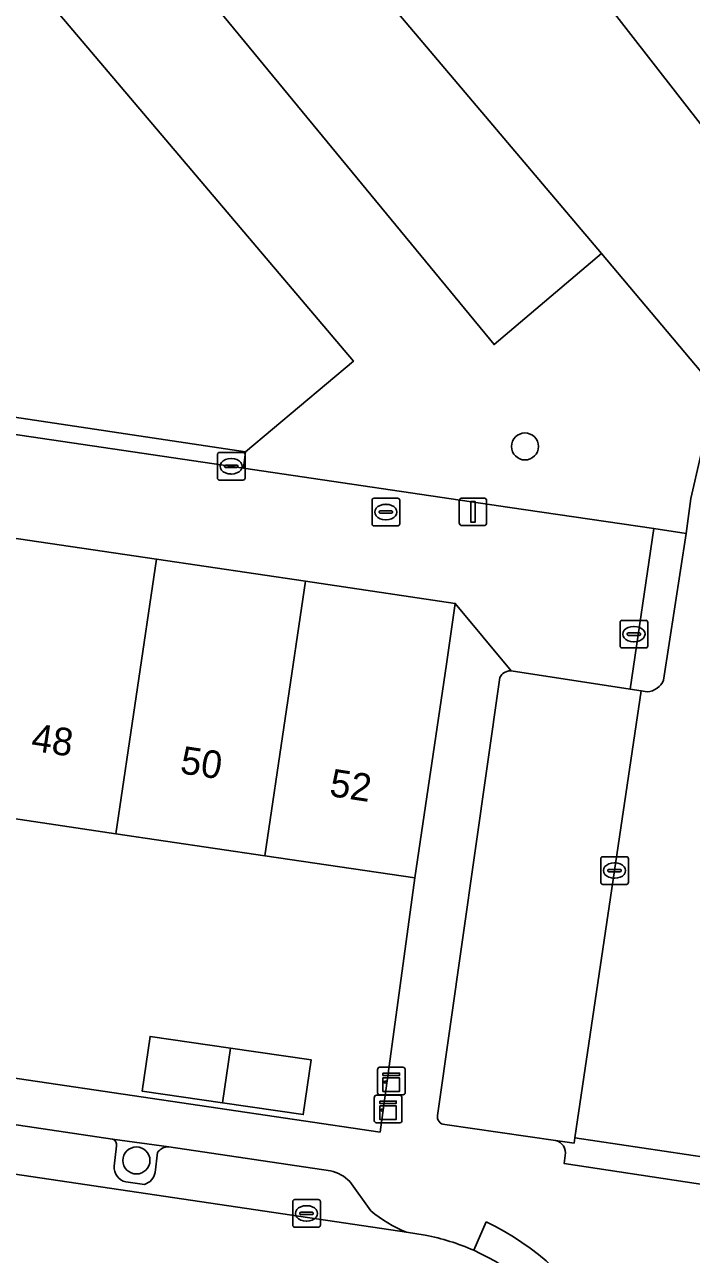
# Model space of a CAD drawing. Extents: x 164148 to 165261, y 382513 to 383432.
# Drawn here: x 164518.66 to 164542.81, y 383321.24 to 383365.77 of the extents above; entities that cross this region are included whole.
import ezdxf

# ---------------------------------------------------------------- set-up
doc = ezdxf.new("R2010")
doc.units = 0
for name, color, linetype in [('IMGEO_Boom', 7, 'Continuous'), ('IMGEO_Erf', 7, 'Continuous'), ('IMGEO_Groenvoorziening', 7, 'Continuous'), ('IMGEO_Hek', 7, 'Continuous'), ('IMGEO_Kast', 7, 'Continuous'), ('IMGEO_Kolk', 7, 'Continuous'), ('IMGEO_Lichtmast', 7, 'Continuous'), ('IMGEO_Pand', 7, 'Continuous'), ('IMGEO_Pand_nummerreeks', 7, 'Continuous'), ('IMGEO_Parkeervlak_open', 7, 'Continuous'), ('IMGEO_Rijbaan_lokaal_open', 7, 'Continuous'), ('IMGEO_Rioolput', 7, 'Continuous'), ('IMGEO_Voetpad_open', 7, 'Continuous')]:
    doc.layers.add(name, color=color, linetype=linetype)

msp = doc.modelspace()

# ---------------------------------------------------------------- linework, layer by layer
at = {"layer": 'IMGEO_Boom'}
for centre in [(164536.778, 383350.494), (164522.71, 383324.638)]:
    msp.add_circle(centre, 0.489, dxfattribs=at)
at = {"layer": 'IMGEO_Erf'}
for points in [[(164496.172, 383394.152), (164495.205, 383395.312), (164485.846, 383406.541), (164475.669, 383398.705), (164457.962, 383391.157), (164451.983, 383388.33), (164443.993, 383384.279), (164439.097, 383382.204), (164431.513, 383378.99), (164421.044, 383374.785), (164425.292, 383365.326), (164446.405, 383362.194), (164456.026, 383360.895), (164526.656, 383350.3), (164530.567, 383353.579)], [(164527.364, 383335.671), (164521.963, 383336.471), (164516.562, 383337.27), (164511.161, 383338.07), (164505.76, 383338.87), (164500.359, 383339.67), (164494.958, 383340.47), (164489.556, 383341.27), (164488.094, 383332.078), (164531.533, 383325.667), (164532.785, 383334.868)], [(164526.121, 383328.704), (164529.039, 383328.278), (164528.75, 383326.299), (164525.832, 383326.726), (164522.914, 383327.152), (164523.203, 383329.131)]]:
    msp.add_lwpolyline(points, close=True, dxfattribs=at)
at = {"layer": 'IMGEO_Groenvoorziening'}
for points in [[(164500, 383407.703), (164525.871, 383378.486), (164528.325, 383380.45), (164537.676, 383369.193), (164547.036, 383357.164), (164548.332, 383355.447), (164548.525, 383353.977), (164559.572, 383352.268), (164545.922, 383366.476), (164545.724, 383366.286), (164520.239, 383392.338), (164507.697, 383404.752), (164498.502, 383413.754), (164495.523, 383416.72), (164493.439, 383418.747), (164498.384, 383423.78), (164498.319, 383423.844), (164498, 383424.166), (164491.251, 383417.584)], [(164504.832, 383398.92), (164503.85, 383399.005), (164500, 383396.572), (164496.172, 383394.152), (164530.567, 383353.579), (164526.656, 383350.3), (164526.587, 383349.71), (164536.236, 383348.287), (164541.451, 383347.518), (164542.619, 383347.337), (164542.782, 383348.604), (164543.134, 383350.126), (164543.586, 383351.519), (164543.527, 383352.251), (164543.153, 383353.214), (164539.555, 383357.479), (164535.662, 383354.185), (164519.834, 383373.4), (164523.47, 383376.478), (164524.11, 383377.02)], [(164433.986, 383363.368), (164526.587, 383349.71), (164526.656, 383350.3), (164456.026, 383360.895), (164446.405, 383362.194), (164425.292, 383365.326), (164425.46, 383364.655)]]:
    msp.add_lwpolyline(points, close=True, dxfattribs=at)
for points in [[(164523.881, 383325.127), (164521.842, 383325.408)], [(164521.982, 383325.166), (164521.903, 383324.428)], [(164523.389, 383324.204), (164523.475, 383324.922)], [(164522.325, 383323.864), (164523.001, 383323.773)]]:
    msp.add_lwpolyline(points, dxfattribs=at)
for centre, radius, start, end in [((164521.795, 383325.219), 0.195, 344.1672, 75.9326), ((164523.847, 383324.689), 0.439, 85.5845, 147.9963), ((164522.435, 383324.386), 0.533, 175.4862, 258.1235), ((164522.843, 383324.305), 0.555, 286.4971, 349.5137)]:
    msp.add_arc(centre, radius, start, end, dxfattribs=at)
at = {"layer": 'IMGEO_Hek'}
for points in [[(164530.567, 383353.579), (164496.172, 383394.152)], [(164526.656, 383350.3), (164456.026, 383360.895), (164446.405, 383362.194), (164425.292, 383365.326)], [(164530.567, 383353.579), (164526.656, 383350.3)]]:
    msp.add_lwpolyline(points, dxfattribs=at)
at = {"layer": 'IMGEO_Kast'}
for p, q in [((164531.442, 383327.088), (164531.442, 383327.929)), ((164531.442, 383327.929), (164531.442, 383327.088)), ((164531.517, 383328.013), (164532.358, 383328.013)), ((164532.358, 383328.013), (164531.517, 383328.013)), ((164532.442, 383327.938), (164532.442, 383327.097)), ((164532.442, 383327.097), (164532.442, 383327.938)), ((164531.324, 383326.074), (164531.324, 383326.915)), ((164531.324, 383326.915), (164531.324, 383326.074)), ((164531.399, 383326.999), (164532.24, 383326.999)), ((164532.24, 383326.999), (164531.399, 383326.999)), ((164532.367, 383327.013), (164531.526, 383327.013)), ((164531.526, 383327.013), (164532.367, 383327.013)), ((164532.324, 383326.924), (164532.324, 383326.083)), ((164532.324, 383326.083), (164532.324, 383326.924)), ((164532.249, 383325.999), (164531.408, 383325.999)), ((164531.408, 383325.999), (164532.249, 383325.999))]:
    msp.add_line(p, q, dxfattribs=at)
for points in [[(164531.637, 383327.803), (164532.237, 383327.803), (164532.237, 383327.718), (164531.637, 383327.718), (164531.637, 383327.803)], [(164531.637, 383327.628), (164532.237, 383327.628), (164532.237, 383327.139), (164531.637, 383327.139), (164531.637, 383327.628)], [(164531.519, 383326.789), (164532.119, 383326.789), (164532.119, 383326.704), (164531.519, 383326.704), (164531.519, 383326.789)], [(164531.519, 383326.614), (164532.119, 383326.614), (164532.119, 383326.125), (164531.519, 383326.125), (164531.519, 383326.614)]]:
    msp.add_lwpolyline(points, dxfattribs=at)
for centre in [(164531.721, 383327.477), (164531.603, 383326.463)]:
    msp.add_circle(centre, 0.0377, dxfattribs=at)
for centre, start, end in [((164531.52, 383327.935), 92.4484, 184.2845), ((164531.52, 383327.935), 92.4484, 184.2845), ((164532.364, 383327.935), 2.4484, 94.2845), ((164532.364, 383327.935), 2.4484, 94.2845), ((164531.402, 383326.921), 92.4484, 184.2845), ((164531.402, 383326.921), 92.4484, 184.2845), ((164531.52, 383327.091), 182.4484, 274.2845), ((164531.52, 383327.091), 182.4484, 274.2845), ((164532.246, 383326.921), 2.4484, 94.2845), ((164532.246, 383326.921), 2.4484, 94.2845), ((164532.364, 383327.091), 272.4484, 4.2845), ((164532.364, 383327.091), 272.4484, 4.2845), ((164531.402, 383326.077), 182.4484, 274.2845), ((164531.402, 383326.077), 182.4484, 274.2845), ((164532.246, 383326.077), 272.4484, 4.2845), ((164532.246, 383326.077), 272.4484, 4.2845)]:
    msp.add_arc(centre, 0.0779, start, end, dxfattribs=at)
at = {"layer": 'IMGEO_Kolk'}
for p, q in [((164525.641, 383349.35), (164525.641, 383350.202)), ((164525.716, 383350.276), (164526.568, 383350.276)), ((164526.129, 383350.056), (164526.154, 383350.056)), ((164526.642, 383350.202), (164526.642, 383349.35)), ((164525.9, 383349.77), (164525.9, 383349.782)), ((164526.338, 383349.733), (164525.94, 383349.733)), ((164525.943, 383349.819), (164526.341, 383349.819)), ((164526.152, 383349.496), (164526.127, 383349.496)), ((164526.384, 383349.782), (164526.384, 383349.77)), ((164526.568, 383349.276), (164525.716, 383349.276)), ((164539.523, 383334.711), (164539.523, 383335.563)), ((164539.598, 383335.637), (164540.45, 383335.637)), ((164540.011, 383335.417), (164540.036, 383335.417)), ((164540.524, 383335.563), (164540.524, 383334.711)), ((164539.782, 383335.131), (164539.782, 383335.143)), ((164540.22, 383335.094), (164539.822, 383335.094)), ((164539.825, 383335.18), (164540.223, 383335.18)), ((164540.034, 383334.857), (164540.009, 383334.857)), ((164540.266, 383335.143), (164540.266, 383335.131)), ((164540.45, 383334.637), (164539.598, 383334.637)), ((164528.444, 383323.22), (164529.296, 383323.22)), ((164528.369, 383322.294), (164528.369, 383323.146)), ((164528.671, 383322.763), (164529.069, 383322.763)), ((164528.857, 383323), (164528.882, 383323)), ((164529.37, 383323.146), (164529.37, 383322.294)), ((164528.628, 383322.714), (164528.628, 383322.726)), ((164529.066, 383322.677), (164528.668, 383322.677)), ((164528.88, 383322.44), (164528.855, 383322.44)), ((164529.112, 383322.726), (164529.112, 383322.714)), ((164529.296, 383322.22), (164528.444, 383322.22))]:
    msp.add_line(p, q, dxfattribs=at)
for points in [[(164525.641, 383349.35), (164525.641, 383350.202)], [(164525.716, 383350.276), (164526.568, 383350.276)], [(164526.642, 383350.202), (164526.642, 383349.35)], [(164526.568, 383349.276), (164525.716, 383349.276)], [(164539.523, 383334.711), (164539.523, 383335.563)], [(164539.598, 383335.637), (164540.45, 383335.637)], [(164540.524, 383335.563), (164540.524, 383334.711)], [(164540.45, 383334.637), (164539.598, 383334.637)], [(164528.444, 383323.22), (164529.296, 383323.22)], [(164528.369, 383322.294), (164528.369, 383323.146)], [(164529.37, 383323.146), (164529.37, 383322.294)], [(164529.296, 383322.22), (164528.444, 383322.22)]]:
    msp.add_lwpolyline(points, dxfattribs=at)
for centre, radius, start, end in [((164525.718, 383350.2), 0.0765, 91.552, 178.448), ((164525.718, 383350.2), 0.0765, 91.552, 178.448), ((164526.566, 383350.2), 0.0765, 1.552, 88.448), ((164526.566, 383350.2), 0.0765, 1.552, 88.448), ((164525.94, 383349.779), 0.0403, 85.8775, 175.7526), ((164525.937, 383349.769), 0.0366, 178.938, 274.7102), ((164526.341, 383349.776), 0.043, 264.8664, 352.4533), ((164526.345, 383349.781), 0.0386, 1.7309, 96.639), ((164525.718, 383349.352), 0.0765, 181.552, 268.448), ((164525.718, 383349.352), 0.0765, 181.552, 268.448), ((164526.566, 383349.352), 0.0765, 271.552, 358.448), ((164526.566, 383349.352), 0.0765, 271.552, 358.448), ((164539.6, 383335.561), 0.0765, 91.552, 178.448), ((164539.6, 383335.561), 0.0765, 91.552, 178.448), ((164540.448, 383335.561), 0.0765, 1.552, 88.448), ((164540.448, 383335.561), 0.0765, 1.552, 88.448), ((164539.822, 383335.14), 0.0403, 85.8775, 175.7526), ((164539.819, 383335.13), 0.0366, 178.938, 274.7102), ((164540.223, 383335.137), 0.043, 264.8664, 352.4533), ((164540.227, 383335.142), 0.0386, 1.7309, 96.639), ((164539.6, 383334.713), 0.0765, 181.552, 268.448), ((164539.6, 383334.713), 0.0765, 181.552, 268.448), ((164540.448, 383334.713), 0.0765, 271.552, 358.448), ((164540.448, 383334.713), 0.0765, 271.552, 358.448), ((164528.446, 383323.144), 0.0765, 91.552, 178.448), ((164528.446, 383323.144), 0.0765, 91.552, 178.448), ((164529.294, 383323.144), 0.0765, 1.552, 88.448), ((164529.294, 383323.144), 0.0765, 1.552, 88.448), ((164528.668, 383322.723), 0.0403, 85.8775, 175.7526), ((164529.073, 383322.725), 0.0386, 1.7309, 96.639), ((164528.446, 383322.296), 0.0765, 181.552, 268.448), ((164528.446, 383322.296), 0.0765, 181.552, 268.448), ((164528.665, 383322.713), 0.0366, 178.938, 274.7102), ((164529.069, 383322.72), 0.043, 264.8664, 352.4533), ((164529.294, 383322.296), 0.0765, 271.552, 358.448), ((164529.294, 383322.296), 0.0765, 271.552, 358.448)]:
    msp.add_arc(centre, radius, start, end, dxfattribs=at)
for centre, major_axis, ratio, start_param, end_param in [((164526.128, 383349.776), (-0.387, 0.002), 0.722429, 4.712389, 7.853982), ((164526.153, 383349.776), (-0.39, 0.002), 0.717154, 1.570796, 4.712389), ((164540.01, 383335.137), (-0.387, 0.002), 0.722429, 4.712389, 7.853982), ((164540.035, 383335.137), (-0.39, 0.002), 0.717154, 1.570796, 4.712389), ((164528.856, 383322.72), (-0.387, 0.002), 0.722429, 4.712389, 7.853982), ((164528.881, 383322.72), (-0.39, 0.002), 0.717154, 1.570796, 4.712389)]:
    msp.add_ellipse(centre, major_axis=major_axis, ratio=ratio, start_param=start_param, end_param=end_param, dxfattribs=at)
at = {"layer": 'IMGEO_Lichtmast'}
for p, q in [((164534.501, 383348.627), (164535.291, 383348.627)), ((164535.291, 383348.627), (164534.501, 383348.627)), ((164534.401, 383347.727), (164534.401, 383348.527)), ((164534.401, 383348.527), (164534.401, 383347.727)), ((164535.391, 383348.527), (164535.391, 383347.727)), ((164535.391, 383347.727), (164535.391, 383348.527)), ((164535.291, 383347.627), (164534.501, 383347.627)), ((164534.501, 383347.627), (164535.291, 383347.627))]:
    msp.add_line(p, q, dxfattribs=at)
msp.add_lwpolyline([(164534.821, 383348.502), (164534.971, 383348.502), (164534.971, 383347.752), (164534.821, 383347.752), (164534.821, 383348.502)], dxfattribs=at)
for centre, start, end in [((164534.501, 383348.527), 90, 180), ((164534.501, 383348.527), 90, 180), ((164535.291, 383348.527), 0, 90), ((164535.291, 383348.527), 360, 90), ((164534.501, 383347.727), 180, 270), ((164534.501, 383347.727), 180, 270), ((164535.291, 383347.727), 270, 0), ((164535.291, 383347.727), 270, 0)]:
    msp.add_arc(centre, 0.1, start, end, dxfattribs=at)
at = {"layer": 'IMGEO_Pand'}
for points in [[(164521.963, 383336.471), (164523.435, 383346.412), (164518.034, 383347.212), (164516.562, 383337.27)], [(164521.963, 383336.471), (164527.364, 383335.671), (164528.836, 383345.612), (164523.435, 383346.412)], [(164534.257, 383344.81), (164528.836, 383345.612), (164527.364, 383335.671), (164532.785, 383334.868), (164533.932, 383342.614)], [(164525.832, 383326.726), (164526.121, 383328.704), (164523.203, 383329.131), (164522.914, 383327.152)], [(164525.832, 383326.726), (164528.75, 383326.299), (164529.039, 383328.278), (164526.121, 383328.704)]]:
    msp.add_lwpolyline(points, close=True, dxfattribs=at)
at = {"layer": 'IMGEO_Parkeervlak_open'}
msp.add_lwpolyline([(164523.47, 383376.478), (164519.834, 383373.4), (164535.662, 383354.185), (164539.555, 383357.479)], close=True, dxfattribs=at)
for points in [[(164540.992, 383341.643), (164540.588, 383341.709), (164536.279, 383342.366)], [(164535.867, 383342.127), (164533.611, 383326.271)], [(164533.873, 383325.938), (164537.883, 383325.363), (164538.555, 383325.269), (164538.584, 383325.46), (164540.992, 383341.643)], [(164521.842, 383325.408), (164488.121, 383330.429)], [(164487.193, 383328.756), (164532.485, 383322.038)], [(164521.903, 383324.428), (164521.982, 383325.166)], [(164529.742, 383324.268), (164523.881, 383325.127)], [(164523.475, 383324.922), (164523.389, 383324.204)], [(164523.001, 383323.773), (164522.325, 383323.864)], [(164531.193, 383322.812), (164530.438, 383323.872)]]:
    msp.add_lwpolyline(points, dxfattribs=at)
for centre, radius, start, end in [((164536.245, 383341.95), 0.417, 85.3738, 130.5921), ((164536.238, 383341.954), 0.409, 130.1696, 155.05), ((164533.889, 383326.22), 0.282, 169.5602, 266.8302), ((164521.795, 383325.219), 0.195, 344.1672, 75.9326), ((164523.847, 383324.689), 0.439, 85.5845, 147.9963), ((164522.435, 383324.386), 0.533, 175.4862, 258.1235), ((164522.843, 383324.305), 0.555, 286.4971, 349.5137), ((164529.372, 383322.808), 1.506, 44.9423, 75.7809), ((164534.384, 383326.673), 5.008, 230.4276, 247.7231)]:
    msp.add_arc(centre, radius, start, end, dxfattribs=at)
at = {"layer": 'IMGEO_Rijbaan_lokaal_open'}
for points in [[(164547.822, 383348.684), (164548.543, 383353.836), (164548.525, 383353.977), (164548.332, 383355.447), (164547.036, 383357.164), (164537.676, 383369.193), (164528.325, 383380.45), (164525.871, 383378.486), (164524.816, 383377.621), (164524.11, 383377.02), (164523.47, 383376.478), (164539.555, 383357.479), (164543.153, 383353.214), (164543.527, 383352.251), (164543.586, 383351.519), (164543.134, 383350.126), (164542.782, 383348.604), (164542.619, 383347.337), (164541.8, 383342.033)], [(164541.205, 383341.609), (164540.992, 383341.643), (164538.584, 383325.46), (164544.24, 383324.617), (164545.779, 383334.975), (164545.833, 383335.341), (164546.635, 383340.766)], [(164533.171, 383321.933), (164532.485, 383322.038), (164487.193, 383328.756), (164486.49, 383323.913), (164487.442, 383323.771), (164528.18, 383317.762), (164529.189, 383317.556)]]:
    msp.add_lwpolyline(points, dxfattribs=at)
for centre, radius, start, end in [((164541.156, 383342.307), 0.7, 274, 336.9477), ((164531.67, 383314.08), 7.995, 66.0019, 79.182), ((164531.66, 383314.056), 8.021, 0.9196, 66.0038)]:
    msp.add_arc(centre, radius, start, end, dxfattribs=at)
at = {"layer": 'IMGEO_Rioolput'}
for p, q in [((164531.316, 383348.618), (164532.168, 383348.618)), ((164531.241, 383347.692), (164531.241, 383348.544)), ((164531.5, 383348.112), (164531.5, 383348.124)), ((164531.543, 383348.161), (164531.941, 383348.161)), ((164531.729, 383348.398), (164531.754, 383348.398)), ((164531.984, 383348.124), (164531.984, 383348.112)), ((164532.242, 383348.544), (164532.242, 383347.692)), ((164531.938, 383348.075), (164531.54, 383348.075)), ((164531.752, 383347.838), (164531.727, 383347.838)), ((164532.168, 383347.618), (164531.316, 383347.618)), ((164540.224, 383343.271), (164540.224, 383344.123)), ((164540.299, 383344.197), (164541.151, 383344.197)), ((164541.225, 383344.123), (164541.225, 383343.271)), ((164540.483, 383343.691), (164540.483, 383343.703)), ((164540.526, 383343.74), (164540.924, 383343.74)), ((164540.712, 383343.977), (164540.737, 383343.977)), ((164540.967, 383343.703), (164540.967, 383343.691)), ((164540.921, 383343.654), (164540.523, 383343.654)), ((164540.735, 383343.417), (164540.71, 383343.417)), ((164541.151, 383343.197), (164540.299, 383343.197))]:
    msp.add_line(p, q, dxfattribs=at)
for points in [[(164531.316, 383348.618), (164532.168, 383348.618)], [(164531.241, 383347.692), (164531.241, 383348.544)], [(164532.242, 383348.544), (164532.242, 383347.692)], [(164532.168, 383347.618), (164531.316, 383347.618)], [(164540.224, 383343.271), (164540.224, 383344.123)], [(164540.299, 383344.197), (164541.151, 383344.197)], [(164541.225, 383344.123), (164541.225, 383343.271)], [(164541.151, 383343.197), (164540.299, 383343.197)]]:
    msp.add_lwpolyline(points, dxfattribs=at)
for centre, radius, start, end in [((164531.318, 383348.542), 0.0765, 91.552, 178.448), ((164531.318, 383348.542), 0.0765, 91.552, 178.448), ((164532.166, 383348.542), 0.0765, 1.552, 88.448), ((164532.166, 383348.542), 0.0765, 1.552, 88.448), ((164531.54, 383348.121), 0.0403, 85.8775, 175.7526), ((164531.945, 383348.123), 0.0386, 1.7309, 96.639), ((164531.318, 383347.694), 0.0765, 181.552, 268.448), ((164531.318, 383347.694), 0.0765, 181.552, 268.448), ((164531.537, 383348.111), 0.0366, 178.938, 274.7102), ((164531.941, 383348.118), 0.043, 264.8664, 352.4533), ((164532.166, 383347.694), 0.0765, 271.552, 358.448), ((164532.166, 383347.694), 0.0765, 271.552, 358.448), ((164540.301, 383344.121), 0.0765, 91.552, 178.448), ((164540.301, 383344.121), 0.0765, 91.552, 178.448), ((164541.149, 383344.121), 0.0765, 1.552, 88.448), ((164541.149, 383344.121), 0.0765, 1.552, 88.448), ((164540.523, 383343.7), 0.0403, 85.8775, 175.7526), ((164540.52, 383343.69), 0.0366, 178.938, 274.7102), ((164540.924, 383343.697), 0.043, 264.8664, 352.4533), ((164540.928, 383343.702), 0.0386, 1.7309, 96.639), ((164540.301, 383343.273), 0.0765, 181.552, 268.448), ((164540.301, 383343.273), 0.0765, 181.552, 268.448), ((164541.149, 383343.273), 0.0765, 271.552, 358.448), ((164541.149, 383343.273), 0.0765, 271.552, 358.448)]:
    msp.add_arc(centre, radius, start, end, dxfattribs=at)
for centre, major_axis, ratio, start_param, end_param in [((164531.728, 383348.118), (-0.387, 0.002), 0.722429, 4.712389, 7.853982), ((164531.753, 383348.118), (-0.39, 0.002), 0.717154, 1.570796, 4.712389), ((164540.711, 383343.697), (-0.387, 0.002), 0.722429, 4.712389, 7.853982), ((164540.736, 383343.697), (-0.39, 0.002), 0.717154, 1.570796, 4.712389)]:
    msp.add_ellipse(centre, major_axis=major_axis, ratio=ratio, start_param=start_param, end_param=end_param, dxfattribs=at)
at = {"layer": 'IMGEO_Voetpad_open'}
for points in [[(164471.322, 383354.13), (164476.723, 383353.33), (164482.124, 383352.53), (164487.477, 383351.737), (164491.029, 383351.211), (164496.43, 383350.411), (164501.831, 383349.612), (164507.232, 383348.812), (164512.633, 383348.012), (164518.034, 383347.212), (164523.435, 383346.412), (164528.836, 383345.612), (164534.257, 383344.81), (164536.279, 383342.366), (164540.588, 383341.709), (164541.451, 383347.518), (164536.236, 383348.287), (164526.587, 383349.71), (164433.986, 383363.368)], [(164536.279, 383342.366), (164534.257, 383344.81), (164533.932, 383342.614), (164532.785, 383334.868), (164531.533, 383325.667), (164488.094, 383332.078), (164489.556, 383341.27), (164491.029, 383351.211), (164487.477, 383351.737), (164486.005, 383341.796), (164484.639, 383332.608), (164430.539, 383340.579), (164432.042, 383349.787), (164433.514, 383359.729), (164429.933, 383360.28), (164428.467, 383350.338), (164427.117, 383341.092), (164383.799, 383347.483), (164383.752, 383345.842), (164388.671, 383345.12), (164390.731, 383344.808), (164424.372, 383339.822)], [(164541.8, 383342.033), (164542.619, 383347.337), (164541.451, 383347.518), (164540.588, 383341.709), (164540.992, 383341.643), (164541.205, 383341.609)], [(164533.611, 383326.271), (164535.867, 383342.127)], [(164488.121, 383330.429), (164521.842, 383325.408), (164523.881, 383325.127), (164529.742, 383324.268)], [(164537.883, 383325.363), (164533.873, 383325.938)], [(164538.231, 383324.819), (164538.193, 383324.529), (164544.174, 383323.62), (164544.24, 383324.617), (164538.584, 383325.46), (164538.555, 383325.269), (164537.883, 383325.363)], [(164544.174, 383323.62), (164538.193, 383324.529), (164538.231, 383324.819)], [(164530.438, 383323.872), (164531.193, 383322.812)], [(164535.375, 383322.414), (164534.922, 383321.384)], [(164534.922, 383321.384), (164535.375, 383322.414)], [(164532.485, 383322.038), (164533.171, 383321.933)]]:
    msp.add_lwpolyline(points, dxfattribs=at)
for centre, radius, start, end in [((164536.245, 383341.95), 0.417, 85.3738, 130.5921), ((164536.238, 383341.954), 0.409, 130.1696, 155.05), ((164541.156, 383342.307), 0.7, 274, 336.9477), ((164533.889, 383326.22), 0.282, 169.5602, 266.8302), ((164537.783, 383324.916), 0.458, 347.7893, 77.4253), ((164537.783, 383324.916), 0.458, 347.7893, 77.4253), ((164529.372, 383322.808), 1.506, 44.9423, 75.7809), ((164534.384, 383326.673), 5.008, 230.4276, 247.7231), ((164531.214, 383313.675), 9.679, 355.0887, 64.5415), ((164531.214, 383313.675), 9.679, 355.0887, 64.5415), ((164531.67, 383314.08), 7.995, 66.0019, 79.182), ((164531.66, 383314.056), 8.021, 0.9196, 66.0038)]:
    msp.add_arc(centre, radius, start, end, dxfattribs=at)

# ---------------------------------------------------------------- texts
at = {"layer": 'IMGEO_Pand_nummerreeks'}
for s, p in [('48', (164518.863, 383339.484)), ('50', (164524.258, 383338.663)), ('52', (164529.664, 383337.841))]:
    msp.add_text(s, height=1, rotation=351.3483, dxfattribs=at).set_placement(p)

doc.saveas('drawing.dxf')
